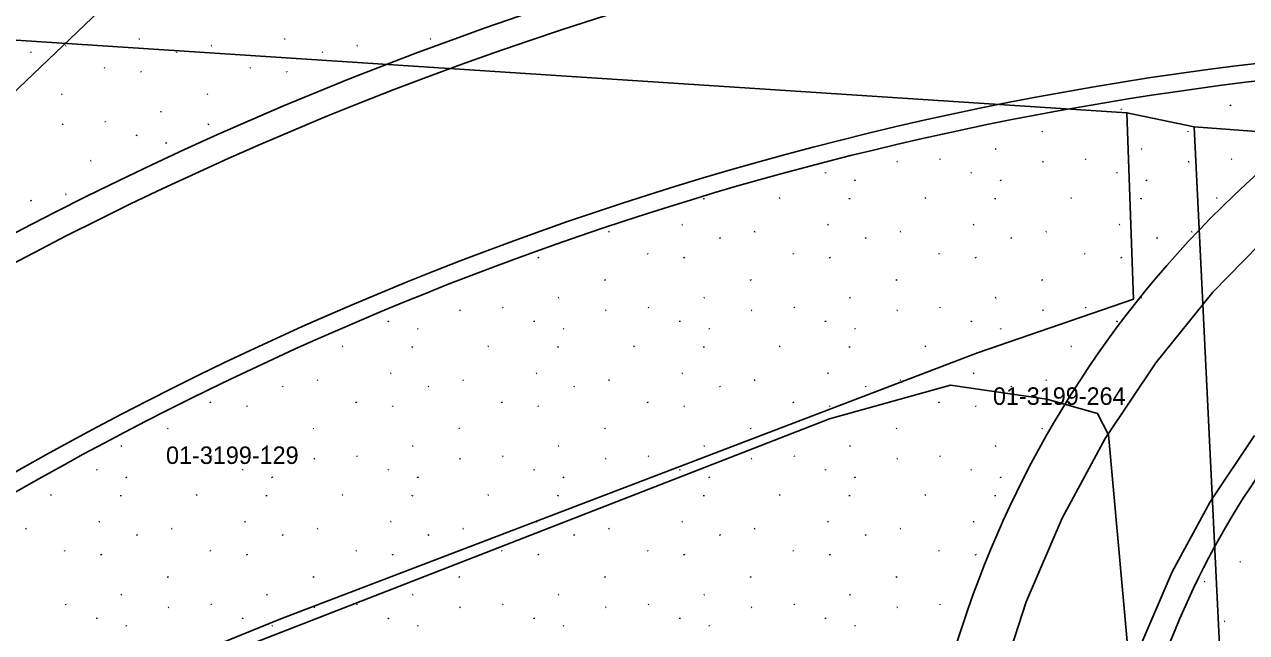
# Model space of a CAD drawing. Extents: x 419396 to 421519, y 4453567 to 4456767.
# Drawn here: x 421040.3 to 421110.1, y 4455090.9 to 4455125.7 of the extents above; entities that cross this region are included whole.
import ezdxf

# ---------------------------------------------------------------- set-up
doc = ezdxf.new("R2010")
doc.units = 0
for name, color, linetype in [('0_DÜZENLEME_SINIRI', 7, 'Continuous'), ('0_KADASTRO', 7, 'Continuous'), ('Level 22', 7, 'Continuous'), ('Level 41', 7, 'Continuous'), ('Level 62', 7, 'Continuous')]:
    doc.layers.add(name, color=color, linetype=linetype)

msp = doc.modelspace()

# ---------------------------------------------------------------- linework, layer by layer
at = {"layer": '0_DÜZENLEME_SINIRI'}
for points in [[(421035.99, 4455125.01), (421103.3, 4455120.61), (421107.14, 4455119.81), (421141.533, 4455117.24), (421247.264, 4455108.582)], [(421027.601, 4455050.918), (421048.72, 4455058.16), (421087.66, 4455066.43), (421103.13, 4455066.043), (421103.73, 4455085.79), (421103.78, 4455087.42), (421103.58, 4455087.43), (421102.25, 4455102.19), (421101.63, 4455103.42), (421098.73, 4455104.23), (421093.21, 4455105.03), (421086.29, 4455103.11), (421010.35, 4455073.56)]]:
    msp.add_lwpolyline(points, dxfattribs=at)
at = {"layer": '0_KADASTRO'}
for points in [[(421094.76, 4455106.88), (421103.68, 4455109.96), (421103.3, 4455120.61), (421035.99, 4455125.01), (420996.22, 4455077.43), (420996.886, 4455065.718), (421010.35, 4455073.56), (421054.93, 4455091.67)], [(421107.14, 4455119.81), (421141.533, 4455117.24), (421247.264, 4455108.582), (421305.474, 4455103.778), (421306.3, 4455102.139), (421317.85, 4455079.23), (421320.5, 4455055.38), (421316.41, 4455055.38), (421207.66, 4455059.58), (421109.82, 4455065.21)], [(420996.886, 4455065.718), (421010.35, 4455073.56), (421086.29, 4455103.11), (421093.21, 4455105.03), (421098.73, 4455104.23), (421101.63, 4455103.42), (421102.25, 4455102.19), (421103.58, 4455087.43), (421079.58, 4455088.15), (421026.19, 4455054.53), (421027.601, 4455050.918), (421017.81, 4455047.56), (420998.28, 4455041.22)]]:
    msp.add_lwpolyline(points, close=True, dxfattribs=at)
at = {"layer": 'Level 22'}
msp.add_line((421036.812, 4455119.039), (421054.402, 4455135.859), dxfattribs=at)
at = {"layer": 'Level 41'}
for p, q in [((421042.656, 4455124.449), (421042.61, 4455124.426)), ((421046.847, 4455124.844), (421046.801, 4455124.821)), ((421050.989, 4455124.449), (421050.942, 4455124.426)), ((421055.18, 4455124.844), (421055.133, 4455124.821)), ((421059.321, 4455124.449), (421059.274, 4455124.426)), ((421063.512, 4455124.844), (421063.465, 4455124.821)), ((421040.631, 4455124.096), (421040.659, 4455124.052)), ((421048.963, 4455124.096), (421048.991, 4455124.052)), ((421057.295, 4455124.096), (421057.323, 4455124.052)), ((421044.828, 4455123.193), (421044.856, 4455123.149)), ((421046.917, 4455122.972), (421046.946, 4455122.929)), ((421053.161, 4455123.193), (421053.189, 4455123.149)), ((421055.25, 4455122.972), (421055.278, 4455122.929)), ((421042.392, 4455121.697), (421042.42, 4455121.653)), ((421050.725, 4455121.697), (421050.753, 4455121.653)), ((421102.97, 4455120.835), (421102.998, 4455120.791)), ((421109.213, 4455121.055), (421109.241, 4455121.012)), ((421044.883, 4455120.118), (421044.911, 4455120.074)), ((421048.103, 4455120.683), (421048.057, 4455120.66)), ((421042.474, 4455119.954), (421042.427, 4455119.931)), ((421046.682, 4455119.289), (421046.69, 4455119.34)), ((421050.806, 4455119.954), (421050.76, 4455119.931)), ((421098.445, 4455119.559), (421098.473, 4455119.516)), ((421106.777, 4455119.559), (421106.805, 4455119.516)), ((421048.356, 4455118.903), (421048.384, 4455118.859)), ((421092.603, 4455117.98), (421092.631, 4455117.936)), ((421095.824, 4455118.546), (421095.777, 4455118.523)), ((421100.935, 4455117.98), (421100.963, 4455117.936)), ((421104.156, 4455118.546), (421104.109, 4455118.523)), ((421109.267, 4455117.98), (421109.295, 4455117.936)), ((421044.084, 4455117.889), (421044.037, 4455117.866)), ((421048.049, 4455117.815), (421048.057, 4455117.866)), ((421086.07, 4455117.151), (421086.078, 4455117.202)), ((421090.194, 4455117.817), (421090.148, 4455117.794)), ((421094.403, 4455117.151), (421094.41, 4455117.202)), ((421098.527, 4455117.817), (421098.48, 4455117.794)), ((421102.735, 4455117.151), (421102.742, 4455117.202)), ((421106.859, 4455117.817), (421106.812, 4455117.794)), ((421087.744, 4455116.765), (421087.772, 4455116.722)), ((421096.076, 4455116.765), (421096.104, 4455116.722)), ((421104.408, 4455116.765), (421104.436, 4455116.722)), ((421042.656, 4455115.96), (421042.61, 4455115.937)), ((421040.631, 4455115.607), (421040.659, 4455115.564)), ((421079.105, 4455115.678), (421079.112, 4455115.729)), ((421083.472, 4455115.752), (421083.425, 4455115.729)), ((421087.437, 4455115.678), (421087.445, 4455115.729)), ((421091.804, 4455115.752), (421091.757, 4455115.729)), ((421095.769, 4455115.678), (421095.777, 4455115.729)), ((421100.136, 4455115.752), (421100.089, 4455115.729)), ((421104.101, 4455115.678), (421104.109, 4455115.729)), ((421108.468, 4455115.752), (421108.422, 4455115.729)), ((421073.712, 4455113.823), (421073.665, 4455113.8)), ((421077.903, 4455114.218), (421077.856, 4455114.195)), ((421082.044, 4455113.823), (421081.998, 4455113.8)), ((421086.235, 4455114.218), (421086.189, 4455114.195)), ((421090.377, 4455113.823), (421090.33, 4455113.8)), ((421094.568, 4455114.218), (421094.521, 4455114.195)), ((421098.709, 4455113.823), (421098.662, 4455113.8)), ((421102.9, 4455114.218), (421102.853, 4455114.195)), ((421107.041, 4455113.823), (421106.994, 4455113.8)), ((421080.019, 4455113.47), (421080.047, 4455113.426)), ((421088.351, 4455113.47), (421088.379, 4455113.426)), ((421096.683, 4455113.47), (421096.711, 4455113.426)), ((421105.015, 4455113.47), (421105.044, 4455113.426)), ((421069.641, 4455112.346), (421069.669, 4455112.302)), ((421075.884, 4455112.566), (421075.912, 4455112.523)), ((421077.973, 4455112.346), (421078.001, 4455112.302)), ((421084.216, 4455112.566), (421084.244, 4455112.523)), ((421086.305, 4455112.346), (421086.334, 4455112.302)), ((421092.549, 4455112.566), (421092.577, 4455112.523)), ((421094.638, 4455112.346), (421094.666, 4455112.302)), ((421100.881, 4455112.566), (421100.909, 4455112.523)), ((421102.97, 4455112.346), (421102.998, 4455112.302)), ((421073.448, 4455111.07), (421073.476, 4455111.027)), ((421081.78, 4455111.07), (421081.808, 4455111.027)), ((421090.113, 4455111.07), (421090.141, 4455111.027)), ((421098.445, 4455111.07), (421098.473, 4455111.027)), ((421070.827, 4455110.057), (421070.78, 4455110.034)), ((421079.159, 4455110.057), (421079.112, 4455110.034)), ((421087.491, 4455110.057), (421087.445, 4455110.034)), ((421095.824, 4455110.057), (421095.777, 4455110.034)), ((421104.156, 4455110.057), (421104.109, 4455110.034)), ((421065.198, 4455109.328), (421065.151, 4455109.305)), ((421067.606, 4455109.491), (421067.634, 4455109.448)), ((421073.53, 4455109.328), (421073.483, 4455109.305)), ((421075.939, 4455109.491), (421075.967, 4455109.448)), ((421081.862, 4455109.328), (421081.815, 4455109.305)), ((421084.271, 4455109.491), (421084.299, 4455109.448)), ((421090.194, 4455109.328), (421090.148, 4455109.305)), ((421092.603, 4455109.491), (421092.631, 4455109.448)), ((421098.527, 4455109.328), (421098.48, 4455109.305)), ((421100.935, 4455109.491), (421100.963, 4455109.448)), ((421061.074, 4455108.662), (421061.081, 4455108.713)), ((421062.747, 4455108.276), (421062.775, 4455108.233)), ((421069.406, 4455108.662), (421069.413, 4455108.713)), ((421071.079, 4455108.276), (421071.107, 4455108.233)), ((421077.738, 4455108.662), (421077.746, 4455108.713)), ((421079.412, 4455108.276), (421079.44, 4455108.233)), ((421086.07, 4455108.662), (421086.078, 4455108.713)), ((421087.744, 4455108.276), (421087.772, 4455108.233)), ((421094.403, 4455108.662), (421094.41, 4455108.713)), ((421096.076, 4455108.276), (421096.104, 4455108.233)), ((421102.735, 4455108.662), (421102.742, 4455108.713)), ((421058.475, 4455107.263), (421058.428, 4455107.24)), ((421062.44, 4455107.189), (421062.448, 4455107.24)), ((421066.807, 4455107.263), (421066.761, 4455107.24)), ((421070.773, 4455107.189), (421070.78, 4455107.24)), ((421075.14, 4455107.263), (421075.093, 4455107.24)), ((421079.105, 4455107.189), (421079.112, 4455107.24)), ((421083.472, 4455107.263), (421083.425, 4455107.24)), ((421087.437, 4455107.189), (421087.445, 4455107.24)), ((421091.804, 4455107.263), (421091.757, 4455107.24)), ((421095.769, 4455107.189), (421095.777, 4455107.24)), ((421100.136, 4455107.263), (421100.089, 4455107.24)), ((421057.048, 4455105.334), (421057.001, 4455105.311)), ((421061.239, 4455105.729), (421061.192, 4455105.706)), ((421065.38, 4455105.334), (421065.333, 4455105.311)), ((421069.571, 4455105.729), (421069.524, 4455105.706)), ((421073.712, 4455105.334), (421073.665, 4455105.311)), ((421077.903, 4455105.729), (421077.856, 4455105.706)), ((421082.044, 4455105.334), (421081.998, 4455105.311)), ((421086.235, 4455105.729), (421086.189, 4455105.706)), ((421090.377, 4455105.334), (421090.33, 4455105.311)), ((421094.568, 4455105.729), (421094.521, 4455105.706)), ((421098.709, 4455105.334), (421098.662, 4455105.311)), ((421055.022, 4455104.981), (421055.05, 4455104.937)), ((421063.354, 4455104.981), (421063.383, 4455104.937)), ((421071.687, 4455104.981), (421071.715, 4455104.937)), ((421080.019, 4455104.981), (421080.047, 4455104.937)), ((421088.351, 4455104.981), (421088.379, 4455104.937)), ((421096.683, 4455104.981), (421096.711, 4455104.937)), ((421050.888, 4455104.078), (421050.916, 4455104.034)), ((421059.22, 4455104.078), (421059.248, 4455104.034)), ((421067.552, 4455104.078), (421067.58, 4455104.034)), ((421075.884, 4455104.078), (421075.912, 4455104.034)), ((421084.216, 4455104.078), (421084.244, 4455104.034)), ((421092.549, 4455104.078), (421092.577, 4455104.034)), ((421052.977, 4455103.857), (421053.005, 4455103.813)), ((421061.309, 4455103.857), (421061.337, 4455103.813)), ((421069.641, 4455103.857), (421069.669, 4455103.813)), ((421077.973, 4455103.857), (421078.001, 4455103.813)), ((421086.305, 4455103.857), (421086.334, 4455103.813)), ((421094.638, 4455103.857), (421094.666, 4455103.813)), ((421048.452, 4455102.582), (421048.48, 4455102.538)), ((421056.784, 4455102.582), (421056.812, 4455102.538)), ((421065.116, 4455102.582), (421065.144, 4455102.538)), ((421073.448, 4455102.582), (421073.476, 4455102.538)), ((421081.78, 4455102.582), (421081.808, 4455102.538)), ((421090.113, 4455102.582), (421090.141, 4455102.538)), ((421098.445, 4455102.582), (421098.473, 4455102.538)), ((421045.83, 4455101.568), (421045.784, 4455101.545)), ((421054.163, 4455101.568), (421054.116, 4455101.545)), ((421062.495, 4455101.568), (421062.448, 4455101.545)), ((421070.827, 4455101.568), (421070.78, 4455101.545)), ((421079.159, 4455101.568), (421079.112, 4455101.545)), ((421087.491, 4455101.568), (421087.445, 4455101.545)), ((421095.824, 4455101.568), (421095.777, 4455101.545)), ((421048.533, 4455100.839), (421048.487, 4455100.816)), ((421050.942, 4455101.002), (421050.97, 4455100.959)), ((421056.866, 4455100.839), (421056.819, 4455100.816)), ((421059.274, 4455101.002), (421059.302, 4455100.959)), ((421065.198, 4455100.839), (421065.151, 4455100.816)), ((421067.606, 4455101.002), (421067.634, 4455100.959)), ((421073.53, 4455100.839), (421073.483, 4455100.816)), ((421075.939, 4455101.002), (421075.967, 4455100.959)), ((421081.862, 4455100.839), (421081.815, 4455100.816)), ((421084.271, 4455101.002), (421084.299, 4455100.959)), ((421090.194, 4455100.839), (421090.148, 4455100.816)), ((421092.603, 4455101.002), (421092.631, 4455100.959)), ((421044.409, 4455100.173), (421044.417, 4455100.225)), ((421046.083, 4455099.788), (421046.111, 4455099.744)), ((421052.742, 4455100.173), (421052.749, 4455100.225)), ((421054.415, 4455099.788), (421054.443, 4455099.744)), ((421061.074, 4455100.173), (421061.081, 4455100.225)), ((421062.747, 4455099.788), (421062.775, 4455099.744)), ((421069.406, 4455100.173), (421069.413, 4455100.225)), ((421071.079, 4455099.788), (421071.107, 4455099.744)), ((421077.738, 4455100.173), (421077.746, 4455100.225)), ((421079.412, 4455099.788), (421079.44, 4455099.744)), ((421086.07, 4455100.173), (421086.078, 4455100.225)), ((421087.744, 4455099.788), (421087.772, 4455099.744)), ((421094.403, 4455100.173), (421094.41, 4455100.225)), ((421096.076, 4455099.788), (421096.104, 4455099.744)), ((421041.811, 4455098.774), (421041.764, 4455098.751)), ((421045.776, 4455098.7), (421045.784, 4455098.751)), ((421050.143, 4455098.774), (421050.096, 4455098.751)), ((421054.108, 4455098.7), (421054.116, 4455098.751)), ((421058.475, 4455098.774), (421058.428, 4455098.751)), ((421062.44, 4455098.7), (421062.448, 4455098.751)), ((421066.807, 4455098.774), (421066.761, 4455098.751)), ((421070.773, 4455098.7), (421070.78, 4455098.751)), ((421075.14, 4455098.774), (421075.093, 4455098.751)), ((421079.105, 4455098.7), (421079.112, 4455098.751)), ((421083.472, 4455098.774), (421083.425, 4455098.751)), ((421087.437, 4455098.7), (421087.445, 4455098.751)), ((421091.804, 4455098.774), (421091.757, 4455098.751)), ((421095.769, 4455098.7), (421095.777, 4455098.751)), ((421044.574, 4455097.24), (421044.528, 4455097.217)), ((421052.907, 4455097.24), (421052.86, 4455097.217)), ((421061.239, 4455097.24), (421061.192, 4455097.217)), ((421069.571, 4455097.24), (421069.524, 4455097.217)), ((421077.903, 4455097.24), (421077.856, 4455097.217)), ((421086.235, 4455097.24), (421086.189, 4455097.217)), ((421094.568, 4455097.24), (421094.521, 4455097.217)), ((421040.383, 4455096.845), (421040.337, 4455096.822)), ((421046.69, 4455096.492), (421046.718, 4455096.448)), ((421048.716, 4455096.845), (421048.669, 4455096.822)), ((421055.022, 4455096.492), (421055.05, 4455096.448)), ((421057.048, 4455096.845), (421057.001, 4455096.822)), ((421063.354, 4455096.492), (421063.383, 4455096.448)), ((421065.38, 4455096.845), (421065.333, 4455096.822)), ((421071.687, 4455096.492), (421071.715, 4455096.448)), ((421073.712, 4455096.845), (421073.665, 4455096.822)), ((421080.019, 4455096.492), (421080.047, 4455096.448)), ((421082.044, 4455096.845), (421081.998, 4455096.822)), ((421088.351, 4455096.492), (421088.379, 4455096.448)), ((421090.377, 4455096.845), (421090.33, 4455096.822)), ((421042.555, 4455095.589), (421042.583, 4455095.545)), ((421050.888, 4455095.589), (421050.916, 4455095.545)), ((421059.22, 4455095.589), (421059.248, 4455095.545)), ((421067.552, 4455095.589), (421067.58, 4455095.545)), ((421075.884, 4455095.589), (421075.912, 4455095.545)), ((421084.216, 4455095.589), (421084.244, 4455095.545)), ((421092.549, 4455095.589), (421092.577, 4455095.545)), ((421044.644, 4455095.368), (421044.673, 4455095.325)), ((421052.977, 4455095.368), (421053.005, 4455095.325)), ((421061.309, 4455095.368), (421061.337, 4455095.325)), ((421069.641, 4455095.368), (421069.669, 4455095.325)), ((421077.973, 4455095.368), (421078.001, 4455095.325)), ((421086.305, 4455095.368), (421086.334, 4455095.325)), ((421094.638, 4455095.368), (421094.666, 4455095.325)), ((421109.768, 4455094.955), (421109.796, 4455094.911)), ((421048.452, 4455094.093), (421048.48, 4455094.049)), ((421056.784, 4455094.093), (421056.812, 4455094.049)), ((421065.116, 4455094.093), (421065.144, 4455094.049)), ((421073.448, 4455094.093), (421073.476, 4455094.049)), ((421081.78, 4455094.093), (421081.808, 4455094.049)), ((421090.113, 4455094.093), (421090.141, 4455094.049)), ((421107.722, 4455093.831), (421107.75, 4455093.787)), ((421045.83, 4455093.079), (421045.784, 4455093.056)), ((421054.163, 4455093.079), (421054.116, 4455093.056)), ((421062.495, 4455093.079), (421062.448, 4455093.056)), ((421070.827, 4455093.079), (421070.78, 4455093.056)), ((421079.159, 4455093.079), (421079.112, 4455093.056)), ((421087.491, 4455093.079), (421087.445, 4455093.056)), ((421042.61, 4455092.514), (421042.638, 4455092.47)), ((421048.533, 4455092.35), (421048.487, 4455092.327)), ((421050.942, 4455092.514), (421050.97, 4455092.47)), ((421056.866, 4455092.35), (421056.819, 4455092.327)), ((421059.274, 4455092.514), (421059.302, 4455092.47)), ((421065.198, 4455092.35), (421065.151, 4455092.327)), ((421067.606, 4455092.514), (421067.634, 4455092.47)), ((421073.53, 4455092.35), (421073.483, 4455092.327)), ((421075.939, 4455092.514), (421075.967, 4455092.47)), ((421081.862, 4455092.35), (421081.815, 4455092.327)), ((421084.271, 4455092.514), (421084.299, 4455092.47)), ((421090.194, 4455092.35), (421090.148, 4455092.327)), ((421092.603, 4455092.514), (421092.631, 4455092.47)), ((421044.409, 4455091.685), (421044.417, 4455091.736)), ((421052.742, 4455091.685), (421052.749, 4455091.736)), ((421061.074, 4455091.685), (421061.081, 4455091.736)), ((421069.406, 4455091.685), (421069.413, 4455091.736)), ((421077.738, 4455091.685), (421077.746, 4455091.736)), ((421086.07, 4455091.685), (421086.078, 4455091.736)), ((421108.908, 4455091.542), (421108.861, 4455091.519)), ((421046.083, 4455091.299), (421046.111, 4455091.255)), ((421054.415, 4455091.299), (421054.443, 4455091.255)), ((421062.747, 4455091.299), (421062.775, 4455091.255)), ((421071.079, 4455091.299), (421071.107, 4455091.255)), ((421079.412, 4455091.299), (421079.44, 4455091.255)), ((421087.744, 4455091.299), (421087.772, 4455091.255))]:
    msp.add_line(p, q, dxfattribs=at)
at = {"layer": 'Level 62'}
for p, q in [((421111.848, 4455114.065), (421108.222, 4455110.346)), ((421108.222, 4455110.346), (421104.953, 4455106.31)), ((421104.953, 4455106.31), (421102.069, 4455101.99)), ((421102.069, 4455101.99), (421099.593, 4455097.424)), ((421110.596, 4455102.154), (421108.069, 4455098.371)), ((421108.069, 4455098.371), (421105.9, 4455094.371)), ((421099.593, 4455097.424), (421097.547, 4455092.651)), ((421105.9, 4455094.371), (421104.108, 4455090.189)), ((421097.547, 4455092.651), (421095.948, 4455087.709))]:
    msp.add_line(p, q, dxfattribs=at)
for centre, radius, start, end in [((421132.852, 4454936.74), 200, 85.67896, 123.56808), ((421132.852, 4454936.74), 198.5, 85.67896, 123.56808), ((421132.852, 4454936.74), 188, 91.66237, 123.56808), ((421132.852, 4454936.74), 187, 96.57779, 123.05994), ((421150.453, 4455072.801), 48, 85.67896, 185.77573), ((421150.453, 4455072.801), 59.5, 129.10779, 185.77573)]:
    msp.add_arc(centre, radius, start, end, dxfattribs=at)

# ---------------------------------------------------------------- texts
at = {"layer": '0_KADASTRO'}
for s, p in [('01-3199-264', (421095.643, 4455103.912)), ('01-3199-129', (421048.363, 4455100.533))]:
    msp.add_text(s, height=1, dxfattribs=at).set_placement(p)

doc.saveas('drawing.dxf')
